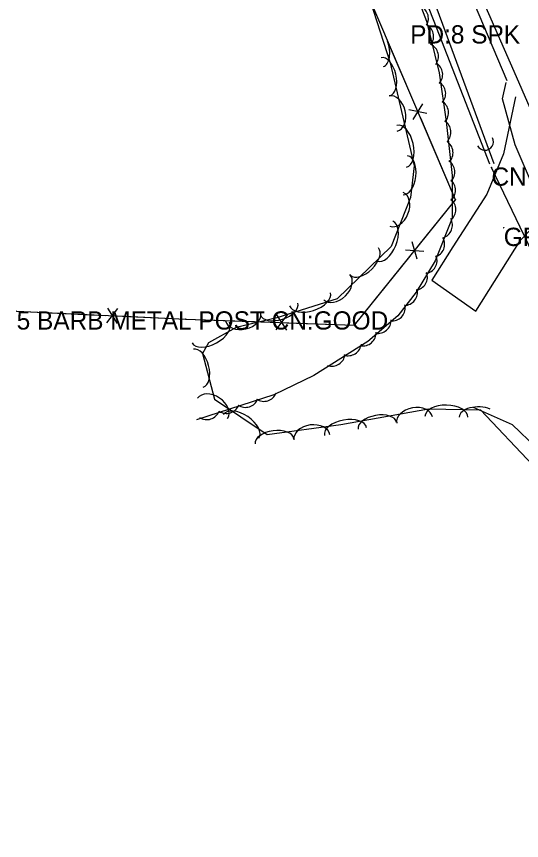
# Model space of a CAD drawing. Extents: x 954793 to 988390, y 1867850 to 1924428.
# Drawn here: x 965000.8 to 965139.2, y 1899187.2 to 1899413 of the extents above; entities that cross this region are included whole.
import ezdxf

# ---------------------------------------------------------------- set-up
doc = ezdxf.new("R2010")
doc.units = 0
for name, color, linetype in [('S_CROSS_DRAIN', 7, 'Continuous'), ('S_DITCHLINE', 7, 'Continuous'), ('S_DRG_PT_SYM', 7, 'Continuous'), ('S_DRIVEWAY', 7, 'Continuous'), ('S_EDGE_PAVEMENT', 7, 'Continuous'), ('S_FENCE', 7, 'Continuous'), ('S_FENCE_ANNOT', 7, 'Continuous'), ('S_MSC_PT_SYM', 7, 'Continuous'), ('S_SECONDARY_CTL_ANNOT', 7, 'Continuous'), ('S_SHOULDER', 7, 'Continuous'), ('S_SIDE_DRAIN', 7, 'Continuous'), ('S_SIDE_DRAIN_ANNOT', 7, 'Continuous'), ('S_SURVEY_TEXT_ANNOT', 7, 'Continuous'), ('S_TREE', 7, 'Continuous')]:
    doc.layers.add(name, color=color, linetype=linetype)

msp = doc.modelspace()

# ---------------------------------------------------------------- linework, layer by layer
at = {"layer": 'S_CROSS_DRAIN'}
msp.add_arc((965129.21, 1899378.62), 2.3, 207.7221, 28.0512, dxfattribs=at)
at = {"layer": 'S_DITCHLINE'}
for points in [[(965131.76, 1899372.62), (965124.71, 1899391.69), (965117.66, 1899410.76), (965110.61, 1899429.83), (965103.56, 1899448.9), (965093.8, 1899469.36), (965084.04, 1899489.81), (965074.28, 1899510.27), (965064.52, 1899530.72), (965056.79, 1899547.78), (965049.05, 1899564.83)], [(965130.56, 1899372.48), (965123.24, 1899391.22), (965115.91, 1899409.96), (965108.59, 1899428.7), (965101.26, 1899447.44), (965091.36, 1899467.91), (965081.46, 1899488.38), (965071.56, 1899508.85), (965061.66, 1899529.32), (965053.95, 1899546.15), (965046.24, 1899562.99)]]:
    msp.add_lwpolyline(points, dxfattribs=at)
at = {"layer": 'S_DRG_PT_SYM'}
msp.add_lwpolyline([(965131, 1899371.6), (965131, 1899371.65), (965131, 1899371.6), (965130.95, 1899371.6), (965131, 1899371.6), (965131, 1899371.55), (965131, 1899371.6), (965131.05, 1899371.6)], dxfattribs=at)
at = {"layer": 'S_DRIVEWAY'}
for points in [[(965148.16, 1899353.04), (965142.81, 1899365.44), (965137.47, 1899377.84), (965133.98, 1899390.39), (965134.98, 1899394.91)], [(965137.57, 1899390.96), (965134.3, 1899375.37), (965129.76, 1899364.32), (965120.37, 1899349.86), (965114.67, 1899340.72), (965126.72, 1899332.19), (965138.92, 1899351.7), (965141.64, 1899354.48), (965143.92, 1899355.23), (965146.15, 1899355.34), (965153.73, 1899353.97)]]:
    msp.add_lwpolyline(points, dxfattribs=at)
at = {"layer": 'S_EDGE_PAVEMENT'}
msp.add_lwpolyline([(965233.1, 1899179.34), (965224.32, 1899199.29), (965215.64, 1899219.05), (965206.96, 1899238.82), (965198.6, 1899257.93), (965190.25, 1899277.04), (965181.67, 1899296.55), (965173.09, 1899316.06), (965164.51, 1899335.55), (965155.94, 1899355.04), (965146.91, 1899375.72), (965137.88, 1899396.4), (965128.65, 1899417.45), (965119.42, 1899438.5), (965110.74, 1899458.37), (965102.06, 1899478.24), (965094.14, 1899496.45), (965086.23, 1899514.66), (965078.34, 1899532.87), (965075.76, 1899538.81)], dxfattribs=at)
at = {"layer": 'S_FENCE'}
for p, q in [((965121.15, 1899362.76), (965087.74, 1899440.95)), ((965109.52, 1899384.78), (965112.15, 1899389.03)), ((965113.28, 1899386.39), (965108.39, 1899387.42)), ((965093.47, 1899328.4), (965121.15, 1899362.76)), ((965110.64, 1899346.45), (965109.25, 1899351.25)), ((965107.45, 1899349.02), (965112.44, 1899348.68)), ((965000.9, 1899332.19), (965047.25, 1899330.05)), ((965025.6, 1899329), (965028.65, 1899332.96)), ((965025.79, 1899333.09), (965028.47, 1899328.86)), ((965047.25, 1899330.05), (965093.47, 1899328.4)), ((965071.99, 1899327.12), (965075, 1899331.11)), ((965072.13, 1899331.21), (965074.85, 1899327.01))]:
    msp.add_line(p, q, dxfattribs=at)
for points in [[(965110.27, 1899388.23), (965102.54, 1899406.32)], [(965121.15, 1899362.76), (965111.62, 1899385.07)], [(965110.85, 1899349.97), (965121.15, 1899362.76)], [(965093.47, 1899328.4), (965108.69, 1899347.29)], [(965000.9, 1899332.19), (965025.13, 1899331.07)], [(965028.56, 1899330.91), (965047.25, 1899330.05)], [(965047.25, 1899330.05), (965071.49, 1899329.18)], [(965074.93, 1899329.06), (965093.47, 1899328.4)]]:
    msp.add_lwpolyline(points, dxfattribs=at)
at = {"layer": 'S_MSC_PT_SYM'}
for points in [[(965121.15, 1899362.76), (965121.15, 1899362.81), (965121.15, 1899362.76), (965121.1, 1899362.76), (965121.15, 1899362.76), (965121.15, 1899362.71), (965121.15, 1899362.76), (965121.2, 1899362.76)], [(965134.35, 1899355.09), (965134.35, 1899355.14), (965134.35, 1899355.09), (965134.3, 1899355.09), (965134.35, 1899355.09), (965134.35, 1899355.04), (965134.35, 1899355.09), (965134.4, 1899355.09)], [(965000.9, 1899332.19), (965000.9, 1899332.24), (965000.9, 1899332.19), (965000.85, 1899332.19), (965000.9, 1899332.19), (965000.9, 1899332.14), (965000.9, 1899332.19), (965000.95, 1899332.19)], [(965047.25, 1899330.05), (965047.25, 1899330.1), (965047.25, 1899330.05), (965047.2, 1899330.05), (965047.25, 1899330.05), (965047.25, 1899330), (965047.25, 1899330.05), (965047.3, 1899330.05)], [(965093.47, 1899328.4), (965093.47, 1899328.45), (965093.47, 1899328.4), (965093.42, 1899328.4), (965093.47, 1899328.4), (965093.47, 1899328.35), (965093.47, 1899328.4), (965093.52, 1899328.4)]]:
    msp.add_lwpolyline(points, dxfattribs=at)
at = {"layer": 'S_SHOULDER'}
msp.add_lwpolyline([(965135.32, 1899395.34), (965126.31, 1899416.38), (965117.31, 1899437.41), (965108.64, 1899457.34), (965099.98, 1899477.27), (965091.91, 1899495.42), (965083.84, 1899513.57), (965075.94, 1899531.85), (965073.07, 1899538.49)], dxfattribs=at)
at = {"layer": 'S_SIDE_DRAIN'}
msp.add_line((965144.61, 1899343.19), (965131, 1899371.6), dxfattribs=at)
at = {"layer": 'S_TREE'}
for points in [[(965053.76, 1899555.23), (965084.66, 1899485.65), (965096.65, 1899460.62), (965103.04, 1899440.6), (965107.52, 1899426.43), (965113.18, 1899411.63), (965116.67, 1899397.56), (965118.58, 1899384.19), (965120.18, 1899369.4), (965120.22, 1899357.67), (965115.55, 1899346.01), (965110.39, 1899337.41), (965105.32, 1899330.95), (965097.09, 1899323.89), (965082.32, 1899314.6), (965071.4, 1899309.28), (965050.14, 1899302.46)], [(965095.93, 1899422.97), (965103.25, 1899400.27), (965109.83, 1899372), (965108.81, 1899363.36), (965103.49, 1899349.99), (965088.73, 1899335.64), (965072.19, 1899330.38), (965061.06, 1899327.8), (965053.45, 1899323.58), (965051.84, 1899320.63), (965055.07, 1899308.15), (965069.51, 1899298.46), (965089.7, 1899301.16), (965113.69, 1899305.5), (965128.02, 1899305.22), (965142.3, 1899290.05), (965154.75, 1899270.51), (965167.86, 1899249.99), (965176.49, 1899236.13)], [(965125.93, 1899305.98), (965136.66, 1899301.18), (965143.32, 1899294.82), (965204.73, 1899190.91), (965238.5, 1899129.18), (965267.65, 1899073.28), (965270.99, 1899063.72), (965272.01, 1899056.25), (965260.53, 1899045.33)]]:
    msp.add_lwpolyline(points, dxfattribs=at)
for centre, start, end in [((965110.08, 1899412.38), 330.1249, 71.7218), ((965111.5, 1899407.47), 323.1536, 64.7505), ((965112.83, 1899401.98), 323.1536, 64.7505), ((965113.98, 1899397.06), 317.3182, 58.9151), ((965114.8, 1899391.84), 317.3182, 58.9151), ((965115.58, 1899386.59), 317.3182, 58.9151), ((965116.25, 1899381.28), 315.3688, 56.9657), ((965116.82, 1899375.66), 315.3688, 56.9657), ((965117.32, 1899370.35), 315.3688, 56.9657), ((965117.53, 1899365.36), 309.4181, 51.015), ((965117.59, 1899360.06), 309.4181, 51.015), ((965116.65, 1899355.82), 287.3871, 28.984), ((965114.52, 1899350.59), 287.3871, 28.984), ((965112.45, 1899346.16), 278.2255, 19.8224), ((965109.8, 1899341.59), 278.2255, 19.8224), ((965107.08, 1899337.44), 271.0438, 12.6407), ((965103.71, 1899333.17), 271.0438, 12.6407), ((965099.86, 1899329.78), 259.8489, 1.4459), ((965095.77, 1899326.36), 259.8489, 1.4459), ((965091.72, 1899323.66), 251.3709, 352.9678), ((965087.24, 1899320.8), 251.3709, 352.9678), ((965068.6, 1899311.17), 236.9826, 338.5795), ((965058.38, 1899307.86), 236.9826, 338.5795), ((965063.56, 1899309.52), 236.9826, 338.5795), ((965052.99, 1899306.17), 236.9826, 338.5795)]:
    msp.add_arc(centre, 3.64, start, end, dxfattribs=at)
for centre, major_axis, ratio, start_param, end_param in [((965099.56, 1899404.81), (-1.8, 5.58), 0.55008, 3.141593, 4.780556), ((965101.96, 1899396.46), (-1.21, 5.21), 0.540699, 3.141593, 6.283185), ((965104.04, 1899386.37), (-1.12, 4.83), 0.685311, 3.141593, 6.283185), ((965106.39, 1899377.41), (-1.33, 5.72), 0.55008, 3.141593, 6.283185), ((965107.39, 1899369.45), (0.63, 5.31), 0.540699, 3.141593, 6.283185), ((965104.96, 1899360.13), (1.83, 4.6), 0.685311, 3.141593, 6.283185), ((965101.78, 1899351.43), (2.17, 5.45), 0.55008, 3.141593, 6.283185), ((965096.16, 1899345.82), (3.83, 3.73), 0.540699, 3.141593, 6.283185), ((965088.59, 1899338.82), (3.55, 3.45), 0.685311, 3.141593, 6.283185), ((965081.28, 1899335.5), (5.59, 1.78), 0.55008, 3.141593, 6.283185), ((965072.83, 1899332.81), (5.1, 1.62), 0.540699, 3.141593, 6.283185), ((965062.93, 1899330.68), (4.83, 1.12), 0.685311, 3.141593, 6.283185), ((965054.09, 1899326.37), (5.13, 2.84), 0.55008, 3.141593, 6.283185), ((965050.69, 1899316.62), (-1.34, 5.18), 0.540699, 3.141593, 6.283185), ((965054.58, 1899305.61), (-4.11, 2.76), 0.685311, 3.141593, 6.283185), ((965118.64, 1899303.29), (-5.87, 0.12), 0.55008, 3.141593, 6.283185), ((965062.42, 1899300.67), (-4.87, 3.27), 0.55008, 3.141593, 6.283185), ((965099.73, 1899300.82), (-5.26, -0.95), 0.540699, 3.141593, 6.283185), ((965109.91, 1899302.4), (-4.88, -0.88), 0.685311, 3.141593, 6.283185), ((965127.5, 1899303.11), (-5.35, 0.1), 0.540699, 4.099421, 6.283185), ((965091, 1899299.24), (-5.77, -1.05), 0.55008, 3.141593, 6.283185), ((965071.52, 1899296.59), (-5.3, -0.71), 0.540699, 3.141593, 6.283185), ((965081.77, 1899297.69), (-4.91, -0.66), 0.685311, 3.141593, 6.283185)]:
    msp.add_ellipse(centre, major_axis=major_axis, ratio=ratio, start_param=start_param, end_param=end_param, dxfattribs=at)

# ---------------------------------------------------------------- texts
at = {"layer": 'S_FENCE_ANNOT'}
msp.add_text('5 BARB METAL POST CN:GOOD', height=5, dxfattribs=at).set_placement((965000.9, 1899327.19))
at = {"layer": 'S_SECONDARY_CTL_ANNOT'}
msp.add_text('PD:8 SPK', height=5, dxfattribs=at).set_placement((965108.72, 1899405.55))
msp.add_text('PD:8 SPK', height=5, dxfattribs=at).set_placement((965108.72, 1899405.55))
at = {"layer": 'S_SIDE_DRAIN_ANNOT'}
msp.add_text('CN:0 PERCENT FILLED', height=5, dxfattribs=at).set_placement((965131, 1899366.6))
at = {"layer": 'S_SURVEY_TEXT_ANNOT'}
msp.add_text('GRAVEL DW TO FIELD', height=5, dxfattribs=at).set_placement((965134.35, 1899350.09))

doc.saveas('drawing.dxf')
